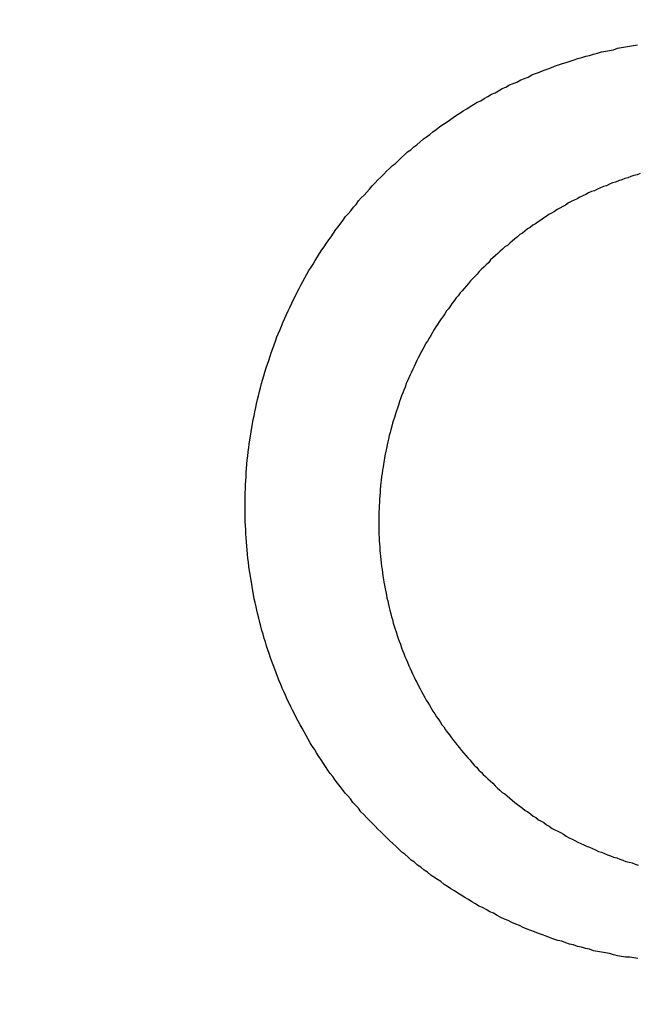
# Model space of a CAD drawing. Header units: millimetres. Extents: x -604189 to 881711, y -381903 to -7297.
# Tile 417 of 656: x -579666 to -579657, y -164989 to -164975. Entities that reach past the tile are written whole.
import ezdxf

# ---------------------------------------------------------------- set-up
doc = ezdxf.new("R2010")
doc.units = ezdxf.units.MM
doc.header["$LTSCALE"] = 100
doc.linetypes.add('0.5_0.5', pattern=[1, 0.5, -0.5])
doc.linetypes.add('ACAD_ISO04W100', pattern=[30.5, 24, -3, 0.5, -3])
doc.layers.get('Defpoints').update_dxf_attribs({"color": 30})
doc.layers.add('OPIS', color=7, linetype='Continuous')
doc.layers.add('strop osie', color=80, linetype='ACAD_ISO04W100', lineweight=5)
doc.styles.get("Standard").update_dxf_attribs({"font": 'romans.shx', "width": 0.5})
doc.dimstyles.new('1 50', dxfattribs={"dimtxt": 150, "dimasz": 80, "dimexe": 1, "dimexo": 1, "dimgap": 20, "dimtad": 1, "dimdec": 0, "dimlfac": 0.1, "dimtxsty": 'Standard', "dimblk": 'ARCHTICK', "dimcen": 200, "dimclrd": 2, "dimadec": 1, "dimazin": 0, "dimtfac": 1, "dimtdec": 0, "dimtmove": 0, "dimatfit": 3, "dimldrblk": 'ARCHTICK', "dimfxl": 120, "dimfxlon": 1, "dimtfill": 1, "dimarcsym": 0})

# ---------------------------------------------------------------- blocks, each defined once
blk = doc.blocks.new('_ArchTick')
at = {"layer": 'strop osie', "color": 0, "const_width": 0.15}
blk.add_lwpolyline([(-0.5, -0.5), (0.5, 0.5)], dxfattribs=at)
blk = doc.blocks.new('*D3294')
at = {"layer": 'Defpoints', "color": 0, "linetype": 'ByBlock', "lineweight": 5, "transparency": 16777216}
for p in [(-595783.126, -159420.303), (-593748.924, -159420.303), (-552118.935, -179940.303)]:
    blk.add_point(p, dxfattribs=at)
at = {"layer": 'OPIS', "color": 0, "linetype": 'Continuous', "lineweight": -2, "transparency": 16777216}
for p, q in [((-595723.126, -159420.303), (-595784.126, -159420.303)), ((-595723.126, -179940.303), (-595784.126, -179940.303))]:
    blk.add_line(p, q, dxfattribs=at)
at = {"layer": 'OPIS', "color": 2, "lineweight": -2, "transparency": 16777216}
blk.add_line((-595783.126, -179940.303), (-595783.126, -159420.303), dxfattribs=at)
at = {"layer": 'OPIS', "color": 2, "linetype": 'ByBlock', "lineweight": -2, "transparency": 16777216, "xscale": 80, "yscale": 80, "zscale": 80}
for p, rotation in [((-595783.126, -159420.303), 90), ((-595783.126, -179940.303), 270)]:
    blk.add_blockref('_ArchTick', p, dxfattribs=dict(at, rotation=rotation))
at = {"layer": 'OPIS', "color": 0, "linetype": 'ByBlock', "lineweight": 13, "transparency": 16777216, "insert": (-595878.126, -169680.303), "char_height": 150, "attachment_point": 5, "rotation": 90, "bg_fill": 3, "box_fill_scale": 1.1, "bg_fill_color": 256, "bg_fill_true_color": 13158600, "bg_fill_transparency": 0}
blk.add_mtext('2052', dxfattribs=at)

msp = doc.modelspace()

# ---------------------------------------------------------------- dimensions: what is measured, and where the dimension line sits
at = {"layer": 'OPIS', "color": 0, "linetype": 'ByBlock', "lineweight": 13}
dim = msp.add_linear_dim(base=(-595783.126, -159420.303), p1=(-552118.935, -179940.303), p2=(-593748.924, -159420.303), angle=90, dimstyle='1 50', override={"dimtmove": 1, "dimfxl": 60, "dimarcsym": 1}, dxfattribs=at)
dim.commit()
dim.dimension.update_dxf_attribs({"geometry": '*D3294', "text_midpoint": (-595878.126, -169680.303)})

# ---------------------------------------------------------------- next in the draw order: hatches: boundary and pattern name
at = {"layer": 'OPIS', "linetype": '0.5_0.5', "lineweight": 13}
h = msp.add_hatch(dxfattribs=at)
h.set_pattern_fill('ANSI37', color=0, scale=130)
h.set_pattern_definition([(45, (-597218.54, 256668.8), (-291.85832, 291.85832), []), (135, (-597218.54, 256668.8), (-291.85832, -291.85832), [])])
edge = h.paths.add_edge_path(flags=16)
edge.add_line((-570958.916, -168985.281), (-571058.916, -168985.281))
edge.add_line((-571058.916, -168985.281), (-572598.916, -168985.281))
edge.add_line((-572598.916, -168985.281), (-572598.915, -170470.3))
edge.add_line((-572598.915, -170470.3), (-570825.763, -170470.3))
edge.add_arc((-570508.916, -170339.099), 342.937, 180, 202.49364, ccw=False)
edge.add_arc((-570508.916, -170339.099), 342.937, 90, 180, ccw=False)
edge.add_line((-570508.916, -169996.163), (-570508.916, -169764.704))
edge.add_arc((-570058.916, -168985.281), 900, 180, 240, ccw=False)
edge = h.paths.add_edge_path(flags=17)
edge.add_line((-569358.915, -170085.281), (-569358.916, -168985.281))
edge.add_line((-569358.916, -168985.281), (-569358.917, -168985.281))
edge.add_line((-569358.917, -168985.281), (-569958.916, -168985.281))
edge.add_line((-569958.916, -168985.281), (-570058.916, -168985.281))
edge.add_line((-570058.916, -168985.281), (-570058.916, -168925.281))
edge.add_line((-570058.916, -168925.281), (-569958.916, -168925.281))
edge.add_line((-569958.916, -168925.281), (-569958.916, -168865.281))
edge.add_line((-569958.916, -168865.281), (-569358.916, -168865.281))
edge.add_line((-569358.916, -168865.281), (-569358.917, -166865.281))
edge.add_line((-569358.917, -166865.281), (-574098.917, -166865.286))
edge.add_line((-574098.917, -166865.286), (-574098.914, -171970.3))
edge.add_line((-574098.914, -171970.3), (-572608.913, -171970.3))
edge.add_line((-572608.913, -171970.3), (-571504.913, -170590.3))
edge.add_line((-571504.913, -170590.3), (-572718.915, -170590.3))
edge.add_line((-572718.915, -170590.3), (-572718.916, -168865.281))
edge.add_line((-572718.916, -168865.281), (-571058.916, -168865.281))
edge.add_line((-571058.916, -168865.281), (-571058.916, -168925.281))
edge.add_line((-571058.916, -168925.281), (-570958.916, -168925.281))
edge.add_line((-570958.916, -168925.281), (-570958.916, -168985.281))
edge.add_arc((-570058.916, -168985.281), 900, 180, 240)
edge.add_line((-570508.916, -169764.704), (-570508.916, -169996.163))
edge.add_arc((-570508.916, -170339.099), 342.937, 0, 90, ccw=False)
edge.add_arc((-570508.916, -170339.099), 342.937, 208.97989, 360, ccw=False)
edge.add_line((-570808.913, -170505.253), (-570808.913, -171171.086))
edge.add_arc((-570808.913, -171220.3), 49.214, 0, 90, ccw=False)
edge.add_arc((-570808.913, -171220.3), 49.214, 270, 360, ccw=False)
edge.add_line((-570808.913, -171269.514), (-570808.913, -171970.3))
edge.add_line((-570808.913, -171970.3), (-569358.914, -171970.3))
edge.add_line((-569358.914, -171970.3), (-569358.915, -170085.281))
h.paths.add_polyline_path([(-561118.924, -159870.303), (-590334.655, -159870.303), (-590334.655, -161470.303), (-562318.924, -161470.303), (-562318.924, -172095.292), (-561118.924, -172095.291), (-561118.924, -168350.303), (-552073.919, -168350.303), (-552073.92, -167150.303), (-561118.924, -167150.303)])
h.paths.add_polyline_path([(-572856.927, -169813.68), (-569451.07, -169813.68), (-569451.07, -169408.68), (-572856.927, -169408.68)], flags=16)
at = {"layer": 'OPIS', "linetype": 'ByBlock', "lineweight": 15}
h = msp.add_hatch(dxfattribs=at)
h.set_pattern_fill('ANSI37', color=0, scale=80, angle=45)
h.set_pattern_definition([(90, (-298582.96, 32475.8), (-254, 0), []), (180, (-298582.96, 32475.8), (-3e-14, -254), [])])
edge = h.paths.add_edge_path()
edge.add_arc((-579589.086, -167378.931), 50, 0, 90)
edge.add_line((-579589.086, -167328.931), (-579794.086, -167328.93))
edge.add_arc((-579794.086, -167378.93), 50, 89.9996, 180)
edge.add_line((-579844.086, -167378.93), (-579844.086, -167822.93))
edge.add_arc((-579794.086, -167822.93), 50, 180, 270)
edge.add_line((-579794.086, -167872.93), (-579589.085, -167872.931))
edge.add_arc((-579589.086, -167822.931), 50, 270.0014, 360)
edge.add_line((-579539.086, -167822.931), (-579539.086, -167378.931))
edge = h.paths.add_edge_path()
edge.add_arc((-579589.086, -167378.931), 50, 0, 90)
edge.add_line((-579589.086, -167328.931), (-579794.086, -167328.93))
edge.add_arc((-579794.086, -167378.93), 50, 89.9996, 180)
edge.add_line((-579844.086, -167378.93), (-579844.086, -167822.93))
edge.add_arc((-579794.086, -167822.93), 50, 180, 270)
edge.add_line((-579794.086, -167872.93), (-579589.085, -167872.931))
edge.add_arc((-579589.086, -167822.931), 50, 270.0014, 360)
edge.add_line((-579539.086, -167822.931), (-579539.086, -167378.931))
edge = h.paths.add_edge_path()
edge.add_line((-579899.087, -167300.93), (-579424.086, -167300.93))
edge.add_line((-579424.086, -167300.93), (-579424.086, -167900.93))
edge.add_line((-579424.086, -167900.93), (-579898.789, -167900.93))
edge.add_arc((-579899.086, -167892.935), 8, 180, 272.1285, ccw=False)
edge.add_line((-579907.086, -167892.935), (-579907.086, -167308.93))
edge.add_arc((-579899.086, -167308.93), 8, 90.0036, 180, ccw=False)
h.paths.add_polyline_path([(-581519.932, -164217.829), (-581520.004, -164223.092), (-581520.079, -164228.355), (-581520.156, -164233.617), (-581520.235, -164238.88), (-581520.318, -164244.143), (-581520.402, -164249.406), (-581520.489, -164254.669), (-581520.579, -164259.931), (-581520.671, -164265.194), (-581520.766, -164270.457), (-581520.863, -164275.719), (-581520.962, -164280.982), (-581521.064, -164286.244), (-581521.169, -164291.506), (-581521.276, -164296.769), (-581521.386, -164302.031), (-581521.498, -164307.293), (-581521.613, -164312.556), (-581521.73, -164317.818), (-581521.85, -164323.08), (-581521.972, -164328.342), (-581522.097, -164333.604), (-581522.225, -164338.866), (-581522.355, -164344.127), (-581522.488, -164349.389), (-581522.623, -164354.651), (-581522.76, -164359.913), (-581522.901, -164365.174), (-581523.043, -164370.436), (-581523.189, -164375.697), (-581523.337, -164380.958), (-581523.487, -164386.22), (-581523.64, -164391.481), (-581523.795, -164396.742), (-581523.953, -164402.003), (-581874.489, -164402.003), (-581874.664, -164396.198), (-581874.835, -164390.392), (-581875.003, -164384.587), (-581875.168, -164378.781), (-581875.329, -164372.976), (-581875.488, -164367.17), (-581875.643, -164361.364), (-581875.796, -164355.558), (-581875.945, -164349.752), (-581876.092, -164343.946), (-581876.235, -164338.14), (-581876.375, -164332.334), (-581876.512, -164326.527), (-581876.646, -164320.721), (-581876.777, -164314.914), (-581876.904, -164309.108), (-581877.029, -164303.301), (-581877.151, -164297.495), (-581877.269, -164291.688), (-581877.385, -164285.881), (-581877.497, -164280.074), (-581877.606, -164274.267), (-581877.713, -164268.461), (-581877.816, -164262.653), (-581877.916, -164256.846), (-581878.014, -164251.039), (-581878.108, -164245.232), (-581878.199, -164239.425), (-581878.287, -164233.618), (-581878.372, -164227.81), (-581878.454, -164222.003), (-581878.533, -164216.196), (-581878.609, -164210.388), (-581878.682, -164204.581), (-581878.751, -164198.773), (-581878.818, -164192.966), (-581878.881, -164187.158), (-581878.941, -164181.35), (-581878.997, -164175.543), (-581879.051, -164169.735), (-581879.101, -164163.927), (-581879.147, -164158.12), (-581879.191, -164152.312), (-581879.231, -164146.504), (-581879.267, -164140.696), (-581879.301, -164134.888), (-581879.332, -164129.081), (-581879.361, -164123.273), (-581879.388, -164117.465), (-581879.413, -164111.657), (-581879.437, -164105.849), (-581879.459, -164100.041), (-581879.475, -164094.233), (-581879.48, -164088.425), (-581879.472, -164082.617), (-581879.448, -164076.809), (-581879.406, -164071.002), (-581879.347, -164065.194), (-581879.269, -164059.387), (-581879.171, -164053.58), (-581879.054, -164047.773), (-581878.917, -164041.967), (-581878.759, -164036.161), (-581878.581, -164030.356), (-581878.381, -164024.551), (-581878.159, -164018.747), (-581877.914, -164012.944), (-581877.642, -164007.143), (-581877.341, -164001.342), (-581877.009, -163995.544), (-581876.642, -163989.748), (-581876.238, -163983.954), (-581875.795, -163978.163), (-581875.304, -163972.376), (-581874.753, -163966.594), (-581874.129, -163960.82), (-581873.419, -163955.056), (-581872.605, -163949.306), (-581871.67, -163943.574), (-581870.596, -163937.865), (-581869.362, -163932.188), (-581867.941, -163926.557), (-581866.302, -163920.987), (-581864.416, -163915.495), (-581862.246, -163910.11), (-581859.744, -163904.869), (-581856.869, -163899.824), (-581853.582, -163895.036), (-581849.851, -163890.591), (-581845.671, -163886.563), (-581841.105, -163882.977), (-581836.224, -163879.833), (-581831.097, -163877.106), (-581825.784, -163874.761), (-581820.336, -163872.759), (-581814.785, -163871.064), (-581809.154, -163869.636), (-581803.468, -163868.44), (-581797.747, -163867.44), (-581792, -163866.603), (-581786.235, -163865.9), (-581780.458, -163865.297), (-581774.674, -163864.778), (-581768.884, -163864.334), (-581763.088, -163863.958), (-581757.289, -163863.646), (-581751.486, -163863.39), (-581745.681, -163863.186), (-581739.874, -163863.026), (-581734.068, -163862.906), (-581728.26, -163862.819), (-581722.453, -163862.761), (-581716.645, -163862.725), (-581710.837, -163862.707), (-581705.029, -163862.7), (-581699.221, -163862.698), (-581693.958, -163862.699), (-581688.694, -163862.704), (-581683.431, -163862.718), (-581678.167, -163862.744), (-581672.904, -163862.788), (-581667.641, -163862.852), (-581662.379, -163862.942), (-581657.117, -163863.062), (-581651.856, -163863.215), (-581646.596, -163863.407), (-581641.337, -163863.64), (-581636.081, -163863.919), (-581630.828, -163864.249), (-581625.579, -163864.634), (-581620.334, -163865.078), (-581615.096, -163865.587), (-581609.864, -163866.17), (-581604.645, -163866.847), (-581599.442, -163867.642), (-581594.263, -163868.578), (-581589.115, -163869.676), (-581584.013, -163870.965), (-581578.971, -163872.474), (-581574.009, -163874.23), (-581569.153, -163876.259), (-581564.436, -163878.591), (-581559.896, -163881.253), (-581555.585, -163884.268), (-581551.554, -163887.652), (-581547.857, -163891.394), (-581544.534, -163895.471), (-581541.574, -163899.824), (-581538.952, -163904.387), (-581536.64, -163909.114), (-581534.606, -163913.968), (-581532.817, -163918.918), (-581531.241, -163923.939), (-581529.854, -163929.016), (-581528.636, -163934.137), (-581527.564, -163939.29), (-581526.619, -163944.467), (-581525.784, -163949.663), (-581525.048, -163954.875), (-581524.397, -163960.099), (-581523.818, -163965.33), (-581523.302, -163970.568), (-581522.84, -163975.811), (-581522.421, -163981.058), (-581522.037, -163986.308), (-581521.685, -163991.559), (-581521.363, -163996.813), (-581521.067, -164002.068), (-581520.796, -164007.324), (-581520.549, -164012.582), (-581520.322, -164017.84), (-581520.116, -164023.1), (-581519.928, -164028.36), (-581519.759, -164033.621), (-581519.607, -164038.882), (-581519.472, -164044.144), (-581519.354, -164049.406), (-581519.252, -164054.668), (-581519.166, -164059.931), (-581519.096, -164065.194), (-581519.041, -164070.457), (-581519.001, -164075.72), (-581518.976, -164080.984), (-581518.964, -164086.247), (-581518.964, -164091.51), (-581518.974, -164096.774), (-581518.991, -164102.037), (-581519.012, -164107.301), (-581519.034, -164112.564), (-581519.057, -164117.828), (-581519.081, -164123.091), (-581519.107, -164128.354), (-581519.135, -164133.618), (-581519.165, -164138.881), (-581519.197, -164144.144), (-581519.232, -164149.408), (-581519.269, -164154.671), (-581519.31, -164159.934), (-581519.353, -164165.198), (-581519.399, -164170.461), (-581519.447, -164175.724), (-581519.498, -164180.987), (-581519.552, -164186.25), (-581519.609, -164191.513), (-581519.668, -164196.777), (-581519.73, -164202.04), (-581519.795, -164207.303), (-581519.862, -164212.566)])
h.paths.add_polyline_path([(-582118.924, -164407.051), (-579418.924, -164407.051), (-579418.924, -162910.783), (-582118.924, -162910.783)])
h.paths.add_polyline_path([(-581950.717, -164839.225), (-581944.91, -164839.127), (-581939.103, -164839.033), (-581933.295, -164838.942), (-581927.488, -164838.854), (-581921.681, -164838.769), (-581915.873, -164838.687), (-581910.066, -164838.608), (-581904.259, -164838.532), (-581898.451, -164838.459), (-581892.644, -164838.39), (-581886.836, -164838.323), (-581881.028, -164838.26), (-581875.221, -164838.2), (-581869.413, -164838.144), (-581863.605, -164838.09), (-581857.798, -164838.04), (-581851.99, -164837.994), (-581846.182, -164837.95), (-581840.374, -164837.91), (-581834.567, -164837.874), (-581828.759, -164837.84), (-581822.951, -164837.809), (-581817.143, -164837.78), (-581811.335, -164837.753), (-581805.527, -164837.728), (-581799.719, -164837.704), (-581793.912, -164837.682), (-581788.104, -164837.666), (-581782.296, -164837.661), (-581776.488, -164837.669), (-581770.68, -164837.693), (-581764.872, -164837.735), (-581759.065, -164837.794), (-581753.257, -164837.872), (-581747.45, -164837.97), (-581741.643, -164838.087), (-581735.837, -164838.224), (-581730.031, -164838.382), (-581724.226, -164838.56), (-581718.422, -164838.76), (-581712.618, -164838.982), (-581706.815, -164839.227), (-581701.013, -164839.499), (-581695.213, -164839.8), (-581689.415, -164840.132), (-581683.618, -164840.499), (-581677.825, -164840.903), (-581672.034, -164841.346), (-581666.246, -164841.837), (-581660.465, -164842.388), (-581654.691, -164843.012), (-581648.927, -164843.722), (-581643.176, -164844.536), (-581637.444, -164845.471), (-581631.736, -164846.545), (-581626.059, -164847.779), (-581620.428, -164849.2), (-581614.858, -164850.839), (-581609.366, -164852.725), (-581603.98, -164854.895), (-581598.739, -164857.397), (-581593.694, -164860.272), (-581588.906, -164863.559), (-581584.462, -164867.29), (-581580.433, -164871.47), (-581576.847, -164876.036), (-581573.704, -164880.917), (-581570.976, -164886.044), (-581568.631, -164891.357), (-581566.63, -164896.805), (-581564.934, -164902.356), (-581563.507, -164907.987), (-581562.31, -164913.673), (-581561.31, -164919.394), (-581560.474, -164925.141), (-581559.77, -164930.906), (-581559.168, -164936.683), (-581558.648, -164942.467), (-581558.204, -164948.257), (-581557.829, -164954.053), (-581557.516, -164959.852), (-581557.261, -164965.655), (-581557.056, -164971.46), (-581556.897, -164977.267), (-581556.776, -164983.073), (-581556.69, -164988.881), (-581556.631, -164994.688), (-581556.596, -165000.496), (-581556.577, -165006.304), (-581556.57, -165012.112), (-581556.569, -165017.92), (-581556.57, -165023.183), (-581556.575, -165028.447), (-581556.588, -165033.71), (-581556.615, -165038.974), (-581556.658, -165044.237), (-581556.723, -165049.5), (-581556.813, -165054.762), (-581556.932, -165060.024), (-581557.086, -165065.285), (-581557.277, -165070.545), (-581557.51, -165075.804), (-581557.79, -165081.06), (-581558.119, -165086.313), (-581558.504, -165091.562), (-581558.949, -165096.807), (-581559.458, -165102.045), (-581560.04, -165107.276), (-581560.717, -165112.496), (-581561.513, -165117.699), (-581562.448, -165122.878), (-581563.547, -165128.026), (-581564.836, -165133.128), (-581566.345, -165138.17), (-581568.1, -165143.132), (-581570.129, -165147.988), (-581572.461, -165152.705), (-581575.123, -165157.245), (-581578.139, -165161.556), (-581581.522, -165165.587), (-581585.265, -165169.284), (-581589.342, -165172.607), (-581593.694, -165175.567), (-581598.257, -165178.189), (-581602.985, -165180.501), (-581607.838, -165182.535), (-581612.788, -165184.324), (-581617.81, -165185.9), (-581622.887, -165187.287), (-581628.007, -165188.505), (-581633.16, -165189.577), (-581638.337, -165190.522), (-581643.534, -165191.357), (-581648.746, -165192.093), (-581653.969, -165192.744), (-581659.201, -165193.323), (-581664.439, -165193.839), (-581669.682, -165194.301), (-581674.929, -165194.72), (-581680.178, -165195.104), (-581685.43, -165195.456), (-581690.683, -165195.778), (-581695.938, -165196.074), (-581701.195, -165196.345), (-581706.452, -165196.592), (-581711.711, -165196.819), (-581716.97, -165197.025), (-581722.23, -165197.213), (-581727.491, -165197.382), (-581732.752, -165197.534), (-581738.014, -165197.669), (-581743.276, -165197.787), (-581748.539, -165197.889), (-581753.801, -165197.975), (-581759.064, -165198.045), (-581764.327, -165198.1), (-581769.591, -165198.14), (-581774.854, -165198.165), (-581780.118, -165198.177), (-581785.381, -165198.177), (-581790.644, -165198.167), (-581795.908, -165198.15), (-581801.171, -165198.129), (-581806.435, -165198.107), (-581811.698, -165198.084), (-581816.961, -165198.06), (-581822.225, -165198.034), (-581827.488, -165198.006), (-581832.752, -165197.976), (-581838.015, -165197.944), (-581843.278, -165197.909), (-581848.541, -165197.872), (-581853.805, -165197.831), (-581859.068, -165197.788), (-581864.331, -165197.742), (-581869.594, -165197.694), (-581874.858, -165197.643), (-581880.121, -165197.589), (-581885.384, -165197.532), (-581890.647, -165197.473), (-581895.91, -165197.411), (-581901.173, -165197.346), (-581906.436, -165197.279), (-581911.699, -165197.209), (-581916.962, -165197.137), (-581922.225, -165197.062), (-581927.488, -165196.985), (-581932.751, -165196.906), (-581938.014, -165196.823), (-581943.276, -165196.739), (-581948.539, -165196.652), (-581953.802, -165196.562), (-581959.064, -165196.47), (-581964.327, -165196.375), (-581969.59, -165196.278), (-581974.852, -165196.179), (-581980.115, -165196.077), (-581985.377, -165195.972), (-581990.639, -165195.865), (-581995.902, -165195.755), (-582001.164, -165195.643), (-582006.426, -165195.528), (-582011.688, -165195.411), (-582016.95, -165195.291), (-582022.212, -165195.169), (-582027.474, -165195.044), (-582032.736, -165194.916), (-582037.998, -165194.786), (-582043.26, -165194.653), (-582048.521, -165194.518), (-582053.783, -165194.381), (-582059.045, -165194.24), (-582064.306, -165194.098), (-582069.568, -165193.952), (-582074.829, -165193.804), (-582080.09, -165193.654), (-582085.351, -165193.501), (-582090.613, -165193.346), (-582095.874, -165193.188), (-582095.874, -164842.652), (-582090.068, -164842.477), (-582084.263, -164842.306), (-582078.457, -164842.138), (-582072.652, -164841.973), (-582066.846, -164841.812), (-582061.04, -164841.653), (-582055.235, -164841.498), (-582049.429, -164841.345), (-582043.623, -164841.196), (-582037.817, -164841.049), (-582032.01, -164840.906), (-582026.204, -164840.766), (-582020.398, -164840.629), (-582014.591, -164840.495), (-582008.785, -164840.364), (-582002.978, -164840.237), (-581997.172, -164840.112), (-581991.365, -164839.99), (-581985.558, -164839.872), (-581979.752, -164839.756), (-581973.945, -164839.644), (-581968.138, -164839.535), (-581962.331, -164839.428), (-581956.524, -164839.325)])
edge = h.paths.add_edge_path()
edge.add_arc((-581748.924, -162268.543), 50, 0, 90.0004)
edge.add_line((-581748.924, -162218.543), (-581953.924, -162218.545))
edge.add_arc((-581953.924, -162268.545), 50, 90.0009, 180)
edge.add_line((-582003.924, -162268.545), (-582003.924, -162712.545))
edge.add_arc((-581953.924, -162712.545), 50, 180, 270.0022)
edge.add_line((-581953.922, -162762.545), (-581748.923, -162762.543))
edge.add_arc((-581748.924, -162712.543), 50, 270.0009, 360)
edge.add_line((-581698.924, -162712.543), (-581698.924, -162268.543))
edge = h.paths.add_edge_path()
edge.add_arc((-581748.924, -161668.543), 50, 0, 90.0004)
edge.add_line((-581748.924, -161618.543), (-581953.924, -161618.545))
edge.add_arc((-581953.924, -161668.545), 50, 90.0009, 180)
edge.add_line((-582003.924, -161668.545), (-582003.924, -162112.545))
edge.add_arc((-581953.924, -162112.545), 50, 180, 270.0022)
edge.add_line((-581953.922, -162162.545), (-581748.923, -162162.543))
edge.add_arc((-581748.924, -162112.543), 50, 270.0009, 360)
edge.add_line((-581698.924, -162112.543), (-581698.924, -161668.543))
h.paths.add_polyline_path([(-582118.924, -162790.543), (-579418.924, -162790.543), (-579418.924, -161590.543), (-582118.924, -161590.543)])
edge = h.paths.add_edge_path()
edge.add_arc((-579794.086, -168270.003), 50, 89.9996, 180)
edge.add_line((-579844.086, -168270.003), (-579844.086, -168714.003))
edge.add_arc((-579794.086, -168714.003), 50, 180, 270)
edge.add_line((-579794.086, -168764.003), (-579589.085, -168764.004))
edge.add_arc((-579589.086, -168714.004), 50, 270.0014, 360)
edge.add_line((-579539.086, -168714.004), (-579539.086, -168270.004))
edge.add_arc((-579589.086, -168270.004), 50, 0, 90)
edge.add_line((-579589.086, -168220.004), (-579794.086, -168220.003))
edge = h.paths.add_edge_path()
edge.add_arc((-579589.086, -169161.078), 50, 0, 90)
edge.add_line((-579589.086, -169111.078), (-579794.086, -169111.076))
edge.add_arc((-579794.086, -169161.076), 50, 89.9996, 180)
edge.add_line((-579844.086, -169161.076), (-579844.086, -169605.076))
edge.add_arc((-579794.086, -169605.076), 50, 180, 270)
edge.add_line((-579794.086, -169655.076), (-579589.085, -169655.078))
edge.add_arc((-579589.086, -169605.078), 50, 270.0014, 360)
edge.add_line((-579539.086, -169605.078), (-579539.086, -169161.078))
edge = h.paths.add_edge_path()
edge.add_arc((-579794.086, -170052.15), 50, 89.9996, 180)
edge.add_line((-579844.086, -170052.15), (-579844.086, -170496.15))
edge.add_arc((-579794.086, -170496.15), 50, 180, 270)
edge.add_line((-579794.086, -170546.15), (-579589.085, -170546.151))
edge.add_arc((-579589.086, -170496.151), 50, 270.0014, 360)
edge.add_line((-579539.086, -170496.151), (-579539.086, -170052.151))
edge.add_arc((-579589.086, -170052.151), 50, 0, 90)
edge.add_line((-579589.086, -170002.151), (-579794.086, -170002.15))
edge = h.paths.add_edge_path()
edge.add_arc((-579794.086, -170943.223), 50, 89.9996, 180)
edge.add_line((-579844.086, -170943.223), (-579844.086, -171387.223))
edge.add_arc((-579794.086, -171387.223), 50, 180, 270)
edge.add_line((-579794.086, -171437.223), (-579589.085, -171437.224))
edge.add_arc((-579589.086, -171387.224), 50, 270.0014, 360)
edge.add_line((-579539.086, -171387.224), (-579539.086, -170943.224))
edge.add_arc((-579589.086, -170943.224), 50, 0, 90)
edge.add_line((-579589.086, -170893.224), (-579794.086, -170893.223))
h.paths.add_polyline_path([(-579418.924, -164527.291), (-582118.924, -164527.291), (-582118.924, -171970.3), (-579418.924, -171970.3)])

# ---------------------------------------------------------------- next in the draw order: linework, layer by layer
at = {"color": 0}
for points in [[(-579657.008, -164988.268, 0), (-579657.065, -164988.258, 0), (-579657.121, -164988.248, 0), (-579657.178, -164988.248, 0), (-579657.234, -164988.238, 0), (-579657.29, -164988.228, 0), (-579657.346, -164988.218, 0), (-579657.402, -164988.198, 0), (-579657.458, -164988.188, 0), (-579657.514, -164988.178, 0), (-579657.57, -164988.168, 0), (-579657.625, -164988.158, 0), (-579657.681, -164988.138, 0), (-579657.736, -164988.128, 0), (-579657.791, -164988.108, 0), (-579657.846, -164988.098, 0), (-579657.901, -164988.078, 0), (-579657.956, -164988.068, 0), (-579658.011, -164988.048, 0), (-579658.065, -164988.028, 0), (-579658.119, -164988.018, 0), (-579658.174, -164987.998, 0), (-579658.228, -164987.978, 0), (-579658.281, -164987.958, 0), (-579658.335, -164987.938, 0), (-579658.388, -164987.918, 0), (-579658.442, -164987.898, 0), (-579658.495, -164987.878, 0), (-579658.548, -164987.858, 0), (-579658.6, -164987.838, 0), (-579658.653, -164987.808, 0), (-579658.705, -164987.788, 0), (-579658.757, -164987.768, 0), (-579658.809, -164987.738, 0), (-579658.86, -164987.718, 0), (-579658.912, -164987.698, 0), (-579658.963, -164987.668, 0), (-579659.014, -164987.638, 0), (-579659.064, -164987.618, 0), (-579659.115, -164987.588, 0), (-579659.165, -164987.558, 0), (-579659.215, -164987.538, 0), (-579659.265, -164987.508, 0), (-579659.314, -164987.478, 0), (-579659.363, -164987.448, 0), (-579659.412, -164987.418, 0), (-579659.461, -164987.388, 0), (-579659.509, -164987.358, 0), (-579659.557, -164987.328, 0), (-579659.605, -164987.298, 0), (-579659.652, -164987.268, 0), (-579659.7, -164987.238, 0), (-579659.747, -164987.198, 0), (-579659.793, -164987.168, 0), (-579659.84, -164987.138, 0), (-579659.886, -164987.108, 0), (-579659.932, -164987.068, 0), (-579659.977, -164987.038, 0), (-579660.022, -164986.998, 0), (-579660.067, -164986.968, 0), (-579660.111, -164986.928, 0), (-579660.156, -164986.898, 0), (-579660.199, -164986.858, 0), (-579660.243, -164986.818, 0), (-579660.286, -164986.788, 0), (-579660.329, -164986.748, 0), (-579660.372, -164986.708, 0), (-579660.414, -164986.668, 0), (-579660.456, -164986.628, 0), (-579660.497, -164986.588, 0), (-579660.538, -164986.548, 0), (-579660.579, -164986.508, 0), (-579660.619, -164986.468, 0), (-579660.659, -164986.428, 0), (-579660.699, -164986.388, 0), (-579660.738, -164986.348, 0), (-579660.777, -164986.308, 0), (-579660.816, -164986.268, 0), (-579660.854, -164986.228, 0), (-579660.891, -164986.178, 0), (-579660.929, -164986.138, 0), (-579660.966, -164986.098, 0), (-579661.002, -164986.048, 0), (-579661.038, -164986.008, 0), (-579661.074, -164985.968, 0), (-579661.109, -164985.918, 0), (-579661.144, -164985.878, 0), (-579661.179, -164985.828, 0), (-579661.213, -164985.788, 0), (-579661.246, -164985.738, 0), (-579661.28, -164985.698, 0), (-579661.313, -164985.648, 0), (-579661.345, -164985.598, 0), (-579661.377, -164985.558, 0), (-579661.408, -164985.508, 0), (-579661.44, -164985.458, 0), (-579661.47, -164985.408, 0), (-579661.501, -164985.358, 0), (-579661.53, -164985.318, 0), (-579661.56, -164985.268, 0), (-579661.589, -164985.218, 0), (-579661.617, -164985.168, 0), (-579661.645, -164985.118, 0), (-579661.673, -164985.068, 0), (-579661.7, -164985.018, 0), (-579661.727, -164984.968, 0), (-579661.753, -164984.918, 0), (-579661.779, -164984.868, 0), (-579661.804, -164984.818, 0), (-579661.829, -164984.768, 0), (-579661.854, -164984.718, 0), (-579661.878, -164984.668, 0), (-579661.901, -164984.608, 0), (-579661.925, -164984.558, 0), (-579661.947, -164984.508, 0), (-579661.969, -164984.458, 0), (-579661.991, -164984.408, 0), (-579662.012, -164984.348, 0), (-579662.033, -164984.298, 0), (-579662.053, -164984.248, 0), (-579662.073, -164984.188, 0), (-579662.092, -164984.138, 0), (-579662.111, -164984.088, 0), (-579662.13, -164984.028, 0), (-579662.148, -164983.978, 0), (-579662.165, -164983.928, 0), (-579662.182, -164983.868, 0), (-579662.198, -164983.818, 0), (-579662.214, -164983.758, 0), (-579662.23, -164983.708, 0), (-579662.245, -164983.648, 0), (-579662.259, -164983.598, 0), (-579662.273, -164983.538, 0), (-579662.287, -164983.488, 0), (-579662.3, -164983.428, 0), (-579662.312, -164983.378, 0), (-579662.324, -164983.318, 0), (-579662.336, -164983.268, 0), (-579662.347, -164983.208, 0), (-579662.357, -164983.158, 0), (-579662.367, -164983.098, 0), (-579662.377, -164983.038, 0), (-579662.386, -164982.988, 0), (-579662.395, -164982.928, 0), (-579662.403, -164982.878, 0), (-579662.41, -164982.818, 0), (-579662.417, -164982.758, 0), (-579662.424, -164982.708, 0), (-579662.43, -164982.648, 0), (-579662.436, -164982.588, 0), (-579662.441, -164982.538, 0), (-579662.445, -164982.478, 0), (-579662.45, -164982.418, 0), (-579662.453, -164982.368, 0), (-579662.456, -164982.308, 0), (-579662.459, -164982.248, 0), (-579662.461, -164982.198, 0), (-579662.463, -164982.138, 0), (-579662.464, -164982.078, 0), (-579662.464, -164982.028, 0), (-579662.465, -164981.968, 0), (-579662.464, -164981.908, 0), (-579662.463, -164981.848, 0), (-579662.462, -164981.798, 0), (-579662.46, -164981.738, 0), (-579662.458, -164981.678, 0), (-579662.455, -164981.628, 0), (-579662.451, -164981.568, 0), (-579662.447, -164981.508, 0), (-579662.443, -164981.458, 0), (-579662.438, -164981.398, 0), (-579662.433, -164981.338, 0), (-579662.427, -164981.288, 0), (-579662.42, -164981.228, 0), (-579662.413, -164981.168, 0), (-579662.406, -164981.118, 0), (-579662.398, -164981.058, 0), (-579662.389, -164981.008, 0), (-579662.381, -164980.948, 0), (-579662.371, -164980.888, 0), (-579662.361, -164980.838, 0), (-579662.351, -164980.778, 0), (-579662.34, -164980.728, 0), (-579662.328, -164980.668, 0), (-579662.316, -164980.608, 0), (-579662.304, -164980.558, 0), (-579662.291, -164980.498, 0), (-579662.278, -164980.448, 0), (-579662.264, -164980.388, 0), (-579662.25, -164980.338, 0), (-579662.235, -164980.278, 0), (-579662.22, -164980.228, 0), (-579662.204, -164980.168, 0), (-579662.188, -164980.118, 0), (-579662.171, -164980.058, 0), (-579662.154, -164980.008, 0), (-579662.136, -164979.958, 0), (-579662.118, -164979.898, 0), (-579662.1, -164979.848, 0), (-579662.08, -164979.788, 0), (-579662.061, -164979.738, 0), (-579662.041, -164979.688, 0), (-579662.021, -164979.628, 0), (-579662, -164979.578, 0), (-579661.978, -164979.528, 0), (-579661.957, -164979.478, 0), (-579661.934, -164979.418, 0), (-579661.912, -164979.368, 0), (-579661.889, -164979.318, 0), (-579661.865, -164979.268, 0), (-579661.841, -164979.218, 0), (-579661.817, -164979.158, 0), (-579661.792, -164979.108, 0), (-579661.766, -164979.058, 0), (-579661.741, -164979.008, 0), (-579661.715, -164978.958, 0), (-579661.688, -164978.908, 0), (-579661.661, -164978.858, 0), (-579661.633, -164978.808, 0), (-579661.605, -164978.758, 0), (-579661.577, -164978.708, 0), (-579661.548, -164978.658, 0), (-579661.519, -164978.618, 0), (-579661.489, -164978.568, 0), (-579661.459, -164978.518, 0), (-579661.429, -164978.468, 0), (-579661.398, -164978.418, 0), (-579661.367, -164978.378, 0), (-579661.335, -164978.328, 0), (-579661.303, -164978.278, 0), (-579661.27, -164978.238, 0), (-579661.237, -164978.188, 0), (-579661.204, -164978.138, 0), (-579661.17, -164978.098, 0), (-579661.136, -164978.048, 0), (-579661.102, -164978.008, 0), (-579661.067, -164977.958, 0), (-579661.032, -164977.918, 0), (-579660.996, -164977.878, 0), (-579660.96, -164977.828, 0), (-579660.923, -164977.788, 0), (-579660.887, -164977.738, 0), (-579660.85, -164977.698, 0), (-579660.812, -164977.658, 0), (-579660.774, -164977.618, 0), (-579660.736, -164977.578, 0), (-579660.697, -164977.528, 0), (-579660.658, -164977.488, 0), (-579660.619, -164977.448, 0), (-579660.579, -164977.408, 0), (-579660.539, -164977.368, 0), (-579660.499, -164977.328, 0), (-579660.458, -164977.288, 0), (-579660.417, -164977.248, 0), (-579660.376, -164977.218, 0), (-579660.334, -164977.178, 0), (-579660.292, -164977.138, 0), (-579660.249, -164977.098, 0), (-579660.207, -164977.058, 0), (-579660.164, -164977.028, 0), (-579660.12, -164976.988, 0), (-579660.077, -164976.958, 0), (-579660.033, -164976.918, 0), (-579659.988, -164976.878, 0), (-579659.944, -164976.848, 0), (-579659.899, -164976.818, 0), (-579659.854, -164976.778, 0), (-579659.808, -164976.748, 0), (-579659.762, -164976.708, 0), (-579659.716, -164976.678, 0), (-579659.67, -164976.648, 0), (-579659.623, -164976.618, 0), (-579659.576, -164976.578, 0), (-579659.529, -164976.548, 0), (-579659.481, -164976.518, 0), (-579659.434, -164976.488, 0), (-579659.386, -164976.458, 0), (-579659.337, -164976.428, 0), (-579659.289, -164976.398, 0), (-579659.24, -164976.368, 0), (-579659.191, -164976.348, 0), (-579659.142, -164976.318, 0), (-579659.092, -164976.288, 0), (-579659.042, -164976.258, 0), (-579658.992, -164976.238, 0), (-579658.942, -164976.208, 0), (-579658.892, -164976.178, 0), (-579658.841, -164976.158, 0), (-579658.79, -164976.128, 0), (-579658.739, -164976.108, 0), (-579658.688, -164976.088, 0), (-579658.636, -164976.058, 0), (-579658.584, -164976.038, 0), (-579658.533, -164976.018, 0), (-579658.48, -164975.988, 0), (-579658.428, -164975.968, 0), (-579658.376, -164975.948, 0), (-579658.323, -164975.928, 0), (-579658.27, -164975.908, 0), (-579658.217, -164975.888, 0), (-579658.164, -164975.868, 0), (-579658.111, -164975.848, 0), (-579658.057, -164975.828, 0), (-579658.003, -164975.818, 0), (-579657.949, -164975.798, 0), (-579657.895, -164975.778, 0), (-579657.841, -164975.758, 0), (-579657.787, -164975.748, 0), (-579657.733, -164975.728, 0), (-579657.678, -164975.718, 0), (-579657.623, -164975.698, 0), (-579657.568, -164975.688, 0), (-579657.514, -164975.668, 0), (-579657.458, -164975.658, 0), (-579657.403, -164975.648, 0), (-579657.348, -164975.638, 0), (-579657.292, -164975.618, 0), (-579657.237, -164975.608, 0), (-579657.181, -164975.598, 0), (-579657.126, -164975.588, 0), (-579657.07, -164975.578, 0), (-579657.014, -164975.568, 0)], [(-579656.976, -164977.358, 0), (-579657.019, -164977.378, 0), (-579657.063, -164977.388, 0), (-579657.105, -164977.398, 0), (-579657.148, -164977.418, 0), (-579657.191, -164977.428, 0), (-579657.233, -164977.448, 0), (-579657.276, -164977.458, 0), (-579657.318, -164977.478, 0), (-579657.36, -164977.488, 0), (-579657.402, -164977.508, 0), (-579657.444, -164977.528, 0), (-579657.486, -164977.538, 0), (-579657.527, -164977.558, 0), (-579657.569, -164977.578, 0), (-579657.61, -164977.598, 0), (-579657.651, -164977.608, 0), (-579657.692, -164977.628, 0), (-579657.732, -164977.648, 0), (-579657.773, -164977.668, 0), (-579657.813, -164977.688, 0), (-579657.853, -164977.708, 0), (-579657.893, -164977.728, 0), (-579657.933, -164977.748, 0), (-579657.972, -164977.768, 0), (-579658.012, -164977.798, 0), (-579658.051, -164977.818, 0), (-579658.09, -164977.838, 0), (-579658.129, -164977.858, 0), (-579658.167, -164977.888, 0), (-579658.206, -164977.908, 0), (-579658.244, -164977.928, 0), (-579658.281, -164977.958, 0), (-579658.319, -164977.978, 0), (-579658.357, -164978.008, 0), (-579658.394, -164978.028, 0), (-579658.431, -164978.058, 0), (-579658.467, -164978.078, 0), (-579658.504, -164978.108, 0), (-579658.54, -164978.128, 0), (-579658.576, -164978.158, 0), (-579658.612, -164978.188, 0), (-579658.647, -164978.208, 0), (-579658.682, -164978.238, 0), (-579658.717, -164978.268, 0), (-579658.752, -164978.298, 0), (-579658.787, -164978.328, 0), (-579658.821, -164978.358, 0), (-579658.855, -164978.378, 0), (-579658.889, -164978.408, 0), (-579658.922, -164978.438, 0), (-579658.955, -164978.468, 0), (-579658.988, -164978.498, 0), (-579659.021, -164978.528, 0), (-579659.053, -164978.558, 0), (-579659.085, -164978.598, 0), (-579659.117, -164978.628, 0), (-579659.148, -164978.658, 0), (-579659.18, -164978.688, 0), (-579659.211, -164978.718, 0), (-579659.241, -164978.758, 0), (-579659.272, -164978.788, 0), (-579659.302, -164978.818, 0), (-579659.331, -164978.848, 0), (-579659.361, -164978.888, 0), (-579659.39, -164978.918, 0), (-579659.419, -164978.958, 0), (-579659.447, -164978.988, 0), (-579659.476, -164979.018, 0), (-579659.504, -164979.058, 0), (-579659.531, -164979.088, 0), (-579659.559, -164979.128, 0), (-579659.586, -164979.158, 0), (-579659.612, -164979.198, 0), (-579659.639, -164979.238, 0), (-579659.665, -164979.268, 0), (-579659.691, -164979.308, 0), (-579659.716, -164979.348, 0), (-579659.741, -164979.378, 0), (-579659.766, -164979.418, 0), (-579659.79, -164979.458, 0), (-579659.815, -164979.488, 0), (-579659.838, -164979.528, 0), (-579659.862, -164979.568, 0), (-579659.885, -164979.608, 0), (-579659.908, -164979.648, 0), (-579659.93, -164979.688, 0), (-579659.952, -164979.718, 0), (-579659.974, -164979.758, 0), (-579659.995, -164979.798, 0), (-579660.016, -164979.838, 0), (-579660.037, -164979.878, 0), (-579660.058, -164979.918, 0), (-579660.078, -164979.958, 0), (-579660.097, -164979.998, 0), (-579660.117, -164980.038, 0), (-579660.136, -164980.078, 0), (-579660.154, -164980.118, 0), (-579660.172, -164980.158, 0), (-579660.19, -164980.198, 0), (-579660.208, -164980.238, 0), (-579660.225, -164980.278, 0), (-579660.242, -164980.328, 0), (-579660.258, -164980.368, 0), (-579660.275, -164980.408, 0), (-579660.29, -164980.448, 0), (-579660.306, -164980.488, 0), (-579660.321, -164980.528, 0), (-579660.335, -164980.578, 0), (-579660.349, -164980.618, 0), (-579660.363, -164980.658, 0), (-579660.377, -164980.698, 0), (-579660.39, -164980.748, 0), (-579660.403, -164980.788, 0), (-579660.415, -164980.828, 0), (-579660.427, -164980.868, 0), (-579660.439, -164980.918, 0), (-579660.45, -164980.958, 0), (-579660.461, -164980.998, 0), (-579660.471, -164981.048, 0), (-579660.481, -164981.088, 0), (-579660.491, -164981.128, 0), (-579660.5, -164981.178, 0), (-579660.509, -164981.218, 0), (-579660.518, -164981.258, 0), (-579660.526, -164981.308, 0), (-579660.534, -164981.348, 0), (-579660.541, -164981.398, 0), (-579660.548, -164981.438, 0), (-579660.555, -164981.478, 0), (-579660.561, -164981.528, 0), (-579660.567, -164981.568, 0), (-579660.572, -164981.618, 0), (-579660.577, -164981.658, 0), (-579660.582, -164981.698, 0), (-579660.586, -164981.748, 0), (-579660.59, -164981.788, 0), (-579660.593, -164981.838, 0), (-579660.596, -164981.878, 0), (-579660.599, -164981.928, 0), (-579660.601, -164981.968, 0), (-579660.603, -164982.018, 0), (-579660.605, -164982.058, 0), (-579660.606, -164982.108, 0), (-579660.606, -164982.148, 0), (-579660.606, -164982.188, 0), (-579660.606, -164982.238, 0), (-579660.606, -164982.278, 0), (-579660.605, -164982.328, 0), (-579660.604, -164982.368, 0), (-579660.602, -164982.418, 0), (-579660.6, -164982.458, 0), (-579660.597, -164982.508, 0), (-579660.594, -164982.548, 0), (-579660.591, -164982.598, 0), (-579660.587, -164982.638, 0), (-579660.583, -164982.678, 0), (-579660.578, -164982.728, 0), (-579660.573, -164982.768, 0), (-579660.568, -164982.818, 0), (-579660.562, -164982.858, 0), (-579660.556, -164982.908, 0), (-579660.55, -164982.948, 0), (-579660.543, -164982.998, 0), (-579660.536, -164983.038, 0), (-579660.528, -164983.078, 0), (-579660.52, -164983.128, 0), (-579660.511, -164983.168, 0), (-579660.502, -164983.218, 0), (-579660.493, -164983.258, 0), (-579660.483, -164983.298, 0), (-579660.473, -164983.348, 0), (-579660.463, -164983.388, 0), (-579660.452, -164983.428, 0), (-579660.441, -164983.478, 0), (-579660.429, -164983.518, 0), (-579660.417, -164983.558, 0), (-579660.405, -164983.608, 0), (-579660.392, -164983.648, 0), (-579660.379, -164983.688, 0), (-579660.365, -164983.728, 0), (-579660.351, -164983.778, 0), (-579660.337, -164983.818, 0), (-579660.322, -164983.858, 0), (-579660.307, -164983.898, 0), (-579660.291, -164983.948, 0), (-579660.276, -164983.988, 0), (-579660.259, -164984.028, 0), (-579660.243, -164984.068, 0), (-579660.225, -164984.108, 0), (-579660.208, -164984.148, 0), (-579660.19, -164984.198, 0), (-579660.172, -164984.238, 0), (-579660.153, -164984.278, 0), (-579660.134, -164984.318, 0), (-579660.115, -164984.358, 0), (-579660.095, -164984.398, 0), (-579660.075, -164984.438, 0), (-579660.054, -164984.478, 0), (-579660.034, -164984.518, 0), (-579660.012, -164984.558, 0), (-579659.991, -164984.598, 0), (-579659.969, -164984.638, 0), (-579659.947, -164984.678, 0), (-579659.924, -164984.708, 0), (-579659.901, -164984.748, 0), (-579659.878, -164984.788, 0), (-579659.854, -164984.828, 0), (-579659.83, -164984.868, 0), (-579659.805, -164984.908, 0), (-579659.781, -164984.938, 0), (-579659.756, -164984.978, 0), (-579659.73, -164985.018, 0), (-579659.704, -164985.048, 0), (-579659.678, -164985.088, 0), (-579659.652, -164985.128, 0), (-579659.625, -164985.158, 0), (-579659.598, -164985.198, 0), (-579659.571, -164985.238, 0), (-579659.543, -164985.268, 0), (-579659.515, -164985.308, 0), (-579659.487, -164985.338, 0), (-579659.458, -164985.378, 0), (-579659.429, -164985.408, 0), (-579659.4, -164985.448, 0), (-579659.37, -164985.478, 0), (-579659.34, -164985.508, 0), (-579659.31, -164985.548, 0), (-579659.28, -164985.578, 0), (-579659.249, -164985.608, 0), (-579659.218, -164985.648, 0), (-579659.187, -164985.678, 0), (-579659.155, -164985.708, 0), (-579659.123, -164985.738, 0), (-579659.091, -164985.768, 0), (-579659.058, -164985.798, 0), (-579659.025, -164985.828, 0), (-579658.992, -164985.868, 0), (-579658.959, -164985.898, 0), (-579658.925, -164985.928, 0), (-579658.891, -164985.958, 0), (-579658.857, -164985.978, 0), (-579658.823, -164986.008, 0), (-579658.788, -164986.038, 0), (-579658.753, -164986.068, 0), (-579658.718, -164986.098, 0), (-579658.682, -164986.128, 0), (-579658.647, -164986.148, 0), (-579658.611, -164986.178, 0), (-579658.575, -164986.208, 0), (-579658.538, -164986.228, 0), (-579658.501, -164986.258, 0), (-579658.464, -164986.288, 0), (-579658.427, -164986.308, 0), (-579658.39, -164986.338, 0), (-579658.352, -164986.358, 0), (-579658.314, -164986.378, 0), (-579658.276, -164986.408, 0), (-579658.238, -164986.428, 0), (-579658.199, -164986.458, 0), (-579658.16, -164986.478, 0), (-579658.121, -164986.498, 0), (-579658.082, -164986.518, 0), (-579658.042, -164986.538, 0), (-579658.003, -164986.568, 0), (-579657.963, -164986.588, 0), (-579657.923, -164986.608, 0), (-579657.883, -164986.628, 0), (-579657.842, -164986.648, 0), (-579657.802, -164986.668, 0), (-579657.761, -164986.688, 0), (-579657.72, -164986.708, 0), (-579657.679, -164986.718, 0), (-579657.638, -164986.738, 0), (-579657.596, -164986.758, 0), (-579657.555, -164986.778, 0), (-579657.513, -164986.788, 0), (-579657.471, -164986.808, 0), (-579657.429, -164986.828, 0), (-579657.387, -164986.838, 0), (-579657.345, -164986.858, 0), (-579657.302, -164986.868, 0), (-579657.26, -164986.888, 0), (-579657.217, -164986.898, 0), (-579657.174, -164986.918, 0), (-579657.131, -164986.928, 0), (-579657.088, -164986.938, 0), (-579657.045, -164986.958, 0), (-579657.002, -164986.968, 0)]]:
    msp.add_polyline3d(points, dxfattribs=at)

doc.saveas('drawing.dxf')
